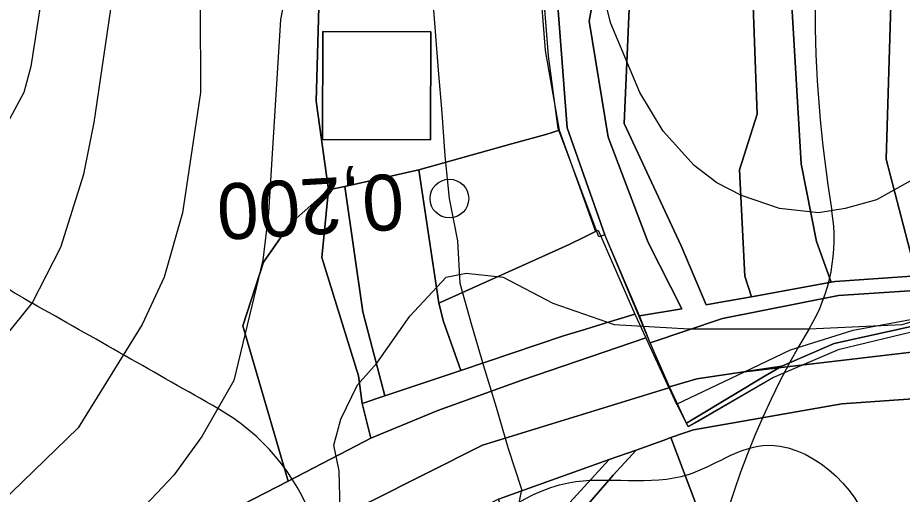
# Model space of a CAD drawing. Extents: x -510989 to -501240, y -1184665 to -1176098.
# Drawn here: x -504241.4 to -504035.5, y -1180575.5 to -1180464.6 of the extents above; entities that cross this region are included whole.
import ezdxf

# ---------------------------------------------------------------- set-up
doc = ezdxf.new("R2010")
doc.units = 0
for name, color, linetype in [('lesni_pozemek', 7, 'Continuous'), ('NAVRH_rozvodnice', 7, 'Continuous'), ('orna_puda', 7, 'Continuous'), ('ostatni_plocha_x_draha', 7, 'Continuous'), ('ostatni_plocha_x_neplodna_puda', 7, 'Continuous'), ('ostatni_plocha_x_ostatni_komunikace', 7, 'Continuous'), ('ostatni_plocha_x_silnice', 7, 'Continuous'), ('popis', 7, 'Continuous'), ('STAV_zaplavove_uzemi', 7, 'Continuous'), ('trasovani_toku', 7, 'Continuous'), ('trvaly_travni_porost', 7, 'Continuous'), ('vodni_plocha_x_vodni_tok_v_koryt_prir_n_upr', 7, 'Continuous'), ('vrstevnice_01', 7, 'Continuous'), ('vrstevnice_02', 7, 'Continuous')]:
    doc.layers.add(name, color=color, linetype=linetype)

msp = doc.modelspace()

# ---------------------------------------------------------------- linework, layer by layer
at = {"layer": 'lesni_pozemek'}
for points in [[(-504158.75, -1180205.97), (-504167, -1180223.31), (-504168.32, -1180232.05), (-504161.27, -1180234.18), (-504164.05, -1180257.75), (-504163.78, -1180269.19), (-504162.05, -1180303.24), (-504167.49, -1180328.31), (-504171.89, -1180484.05), (-504169, -1180504.66), (-504177.89, -1180512.49), (-504184.14, -1180521.51), (-504188.94, -1180536.31), (-504178.45, -1180572.38), (-504189.16, -1180577.92), (-504215.19, -1180598.91), (-504252.37, -1180627.71), (-504285.42, -1180653.45), (-504314.46, -1180671.14), (-504313.87, -1180589.03), (-504315.83, -1180489.67), (-504319.38, -1180370.96), (-504320.58, -1180369.45), (-504242.05, -1180290.12)], [(-504037.27, -1180310.01), (-504053.65, -1180379.25), (-504056.37, -1180393.18), (-504060.72, -1180415.43), (-504061.93, -1180449.93), (-504070.63, -1180451.31), (-504069.31, -1180487.09), (-504073.39, -1180500.01), (-504072.15, -1180524.74), (-504070.58, -1180529.5), (-504078.16, -1180530.88), (-504081.16, -1180531.38), (-504086.99, -1180517.68), (-504100.22, -1180489.24), (-504098.78, -1180455.43), (-504067.9, -1180398.98), (-504064.67, -1180363.6), (-504052.92, -1180326.68), (-504045.02, -1180322.02)], [(-504170.33, -1180467.8), (-504170.4, -1180492.95), (-504145.32, -1180493.02), (-504145.25, -1180467.87)], [(-504115.36, -1180490.78), (-504106.92, -1180514.32), (-504109.21, -1180515.51), (-504113.03, -1180517.4), (-504117.86, -1180519.52), (-504143.35, -1180530.99), (-504148.05, -1180499.98), (-504126.11, -1180493.84), (-504118.43, -1180491.81), (-504117.02, -1180491.34)], [(-504148.05, -1180499.98), (-504143.35, -1180530.99), (-504142.28, -1180535.25), (-504138.22, -1180546.65), (-504155.92, -1180552.58), (-504161.03, -1180532.99), (-504165.24, -1180503.86)], [(-504169, -1180504.66), (-504165.24, -1180503.86), (-504161.03, -1180532.99), (-504155.92, -1180552.58), (-504161.22, -1180554.36), (-504162.09, -1180547.88), (-504170.6, -1180520.35)], [(-504177.89, -1180512.49), (-504169, -1180504.66), (-504170.6, -1180520.35), (-504162.09, -1180547.88), (-504161.22, -1180554.36), (-504159.21, -1180562.43), (-504162.57, -1180564.17), (-504178.45, -1180572.38), (-504188.94, -1180536.31), (-504184.14, -1180521.51)], [(-504106.92, -1180514.32), (-504106.29, -1180514.01), (-504097.76, -1180533.54), (-504104.44, -1180535.59), (-504109.15, -1180537.04), (-504114.31, -1180538.63), (-504138.22, -1180546.65), (-504142.28, -1180535.25), (-504143.35, -1180530.99), (-504117.86, -1180519.52), (-504113.03, -1180517.4), (-504109.21, -1180515.51)]]:
    msp.add_lwpolyline(points, close=True, dxfattribs=at)
msp.add_lwpolyline([(-504121.28, -1180438.7), (-504118.59, -1180472.22), (-504115.36, -1180490.78), (-504117.02, -1180491.34), (-504118.43, -1180491.81), (-504126.11, -1180493.84), (-504148.05, -1180499.98), (-504165.24, -1180503.86), (-504169, -1180504.66), (-504171.89, -1180484.05), (-504167.49, -1180328.31)], dxfattribs=at)
at = {"layer": 'NAVRH_rozvodnice'}
for centre, radius, start, end in [((-503765.54, -1180462.04), 290.27, 179.7955, 189.411), ((-504179.17, -1180426.87), 119.59, 205.8397, 240.5354), ((-504091.74, -1180516.1), 40.38, 328.8318, 9.411), ((-511893.5, -1194081.59), 15563.58, 60.352565, 60.535413), ((-503894.97, -1180635.12), 189.59, 148.8318, 193.3751), ((-504219.5, -1180598.9), 49.94, 20.0393, 60.3526)]:
    msp.add_arc(centre, radius, start, end, dxfattribs=at)
at = {"layer": 'orna_puda'}
for points in [[(-504056.37, -1180393.18), (-504036.24, -1180397.56), (-504039.25, -1180497.53), (-504032.16, -1180524.67), (-504051.14, -1180525.96), (-504052.07, -1180526.13), (-504055.46, -1180516.63), (-504059, -1180498.62), (-504061.93, -1180449.93), (-504060.72, -1180415.43)], [(-504036.24, -1180397.56), (-503985.98, -1180408.51), (-503986.57, -1180410.72), (-503987.43, -1180458.3), (-503984.03, -1180522.66), (-503992.58, -1180522.08), (-504012.08, -1180523.31), (-504032.16, -1180524.67), (-504039.25, -1180497.53)]]:
    msp.add_lwpolyline(points, close=True, dxfattribs=at)
at = {"layer": 'ostatni_plocha_x_draha'}
msp.add_lwpolyline([(-504032.06, -1180536.14), (-504051.35, -1180540.4), (-504063.57, -1180545.63), (-504083.31, -1180548.61), (-504087.81, -1180549.91), (-504089.69, -1180550.46), (-504094.18, -1180540.26), (-504077.38, -1180534.61), (-504050.38, -1180529.2), (-504011.3, -1180526.7)], dxfattribs=at)
msp.add_lwpolyline([(-504124.04, -1180548.94), (-504095.17, -1180539.1), (-504089.8, -1180550.73), (-504133.19, -1180564.02), (-504159.55, -1180577.33), (-504174, -1180586.04), (-504186.04, -1180593.82), (-504217.95, -1180616.88), (-504250.69, -1180646.84), (-504294.02, -1180696.93), (-504314.46, -1180671.14), (-504285.42, -1180653.45), (-504252.37, -1180627.71), (-504215.19, -1180598.91), (-504189.16, -1180577.92), (-504178.45, -1180572.38), (-504162.57, -1180564.17), (-504159.21, -1180562.43), (-504143.59, -1180555.99)], close=True, dxfattribs=at)
at = {"layer": 'ostatni_plocha_x_neplodna_puda'}
for points in [[(-504126.32, -1180213.24), (-504124.14, -1180210.9), (-504125.51, -1180231.02), (-504126.01, -1180247.04), (-504122.24, -1180320.48), (-504118.94, -1180352), (-504117.86, -1180380.61), (-504117.74, -1180396.9), (-504117.59, -1180421.92), (-504117.28, -1180440.7), (-504116.52, -1180450.7), (-504113.5, -1180490.26), (-504104.75, -1180515.14), (-504106.13, -1180515.58), (-504115.57, -1180490.42), (-504117.81, -1180473.47), (-504120.5, -1180439.93), (-504120.93, -1180388.67), (-504120.09, -1180379.43), (-504120.17, -1180370.57), (-504121.19, -1180352.89), (-504122.77, -1180336.15), (-504125.21, -1180318.2), (-504129.59, -1180278.89)], [(-504087.17, -1180420.28), (-504101.05, -1180447.32), (-504107.08, -1180458.17), (-504108.41, -1180465.43), (-504103.93, -1180492.4), (-504094.68, -1180516.92), (-504086.8, -1180532.31), (-504096.68, -1180533.96), (-504104.75, -1180515.14), (-504113.5, -1180490.26), (-504116.52, -1180450.7)], [(-504061.93, -1180449.93), (-504059, -1180498.62), (-504055.46, -1180516.63), (-504052.07, -1180526.13), (-504070.58, -1180529.5), (-504072.15, -1180524.74), (-504073.39, -1180500.01), (-504069.31, -1180487.09), (-504070.63, -1180451.31)], [(-504170.33, -1180467.8), (-504145.25, -1180467.87), (-504145.32, -1180493.02), (-504170.4, -1180492.95)], [(-503988.55, -1180529.7), (-503958.29, -1180544.03), (-504010.25, -1180539.68), (-504072.24, -1180546.98), (-504061.54, -1180541.89), (-504046.95, -1180537.3), (-504021.47, -1180532.59)]]:
    msp.add_lwpolyline(points, close=True, dxfattribs=at)
at = {"layer": 'ostatni_plocha_x_ostatni_komunikace'}
for points in [[(-504098.78, -1180455.43), (-504100.22, -1180489.24), (-504086.99, -1180517.68), (-504081.16, -1180531.38), (-504078.16, -1180530.88), (-504070.58, -1180529.5), (-504052.07, -1180526.13), (-504051.14, -1180525.96), (-504032.16, -1180524.67)], [(-504011.3, -1180526.7), (-504050.38, -1180529.2), (-504077.38, -1180534.61), (-504094.18, -1180540.26), (-504096.68, -1180533.96), (-504086.8, -1180532.31), (-504094.68, -1180516.92), (-504103.93, -1180492.4), (-504108.41, -1180465.43), (-504107.08, -1180458.17)], [(-504124.51, -1180590.07), (-504103.72, -1180567.4), (-504097.45, -1180565.17), (-504102.8, -1180571.03), (-504110.66, -1180580.11)]]:
    msp.add_lwpolyline(points, dxfattribs=at)
msp.add_lwpolyline([(-504097.76, -1180533.54), (-504095.17, -1180539.1), (-504124.04, -1180548.94), (-504143.59, -1180555.99), (-504159.21, -1180562.43), (-504161.22, -1180554.36), (-504155.92, -1180552.58), (-504138.22, -1180546.65), (-504114.31, -1180538.63), (-504109.15, -1180537.04), (-504104.44, -1180535.59)], close=True, dxfattribs=at)
at = {"layer": 'ostatni_plocha_x_silnice'}
for points in [[(-504250.69, -1180646.84), (-504217.95, -1180616.88), (-504186.04, -1180593.82), (-504174, -1180586.04), (-504159.55, -1180577.33), (-504133.19, -1180564.02), (-504089.8, -1180550.73), (-504089.37, -1180551.67), (-504088.07, -1180554.5), (-504072.24, -1180546.98), (-504010.25, -1180539.68)], [(-504017.65, -1180552.14), (-504049.58, -1180554.46), (-504084.13, -1180560.44), (-504086.43, -1180561.26), (-504089.33, -1180562.29), (-504091.14, -1180562.93), (-504097.45, -1180565.17), (-504103.72, -1180567.4), (-504129.5, -1180576.56), (-504154.66, -1180589.27), (-504182.08, -1180604.68), (-504207.63, -1180622.39), (-504212.31, -1180625.64), (-504240.11, -1180650.55), (-504245.06, -1180654.99)]]:
    msp.add_lwpolyline(points, dxfattribs=at)
msp.add_lwpolyline([(-504067.41, -1180547.94), (-504082.97, -1180557.28), (-504085.75, -1180558.95), (-504087.78, -1180554.8), (-504089.01, -1180552), (-504089.69, -1180550.46), (-504087.81, -1180549.91), (-504083.31, -1180548.61), (-504063.57, -1180545.63)], close=True, dxfattribs=at)
at = {"layer": 'popis'}
msp.add_lwpolyline([(-504031.14, -1180537.19), (-504050.39, -1180541.83), (-504065.44, -1180548.33), (-504085.32, -1180559.81), (-504089.69, -1180550.46), (-504094.18, -1180540.26), (-504104.75, -1180515.14), (-504106.13, -1180515.58), (-504115.57, -1180490.42), (-504117.81, -1180473.47), (-504119.16, -1180456.7)], dxfattribs=at)
at = {"layer": 'STAV_zaplavove_uzemi'}
for points in [[(-504540.1, -1180857.4), (-504577.6, -1180869.9), (-504578.56, -1180860.28), (-504550.67, -1180843.94), (-504523.75, -1180837.2), (-504478.55, -1180823.74), (-504444.9, -1180804.51), (-504446.82, -1180793.93), (-504446.82, -1180779.51), (-504445.86, -1180755.47), (-504441.05, -1180745.85), (-504426.63, -1180754.51), (-504417.97, -1180766.04), (-504413.17, -1180777.58), (-504398.74, -1180788.16), (-504367.97, -1180786.24), (-504329.51, -1180770.85), (-504283.35, -1180754.51), (-504262.2, -1180724.7), (-504238.16, -1180694.89), (-504218.92, -1180663.15), (-504185.27, -1180631.42), (-504166.04, -1180606.42), (-504143.92, -1180591.03), (-504113.15, -1180572.76), (-504085.26, -1180570.84), (-504067.95, -1180564.11), (-504042.95, -1180584.3), (-504041.99, -1180609.3), (-504034.29, -1180620.84), (-504019.87, -1180632.38), (-503985.25, -1180627.57), (-503970.83, -1180622.77), (-503966.98, -1180607.38), (-503969.87, -1180574.69), (-503950.64, -1180559.3), (-503899.67, -1180566.99), (-503832.36, -1180592), (-503773.38, -1180619.38), (-503737.54, -1180645.61), (-503699.95, -1180679.7), (-503682.47, -1180704.18), (-503669.35, -1180719.04), (-503664.11, -1180725.16), (-503685.09, -1180722.54), (-503689.46, -1180721.66), (-503691.21, -1180741.77), (-503665.86, -1180776.74), (-503654.49, -1180807.33), (-503622.15, -1180837.93), (-503605.54, -1180857.16), (-503581.94, -1180873.77), (-503569.7, -1180887.76), (-503551.34, -1180899.12), (-503533.86, -1180905.24), (-503519.87, -1180914.86), (-503521.62, -1180886.01), (-503509.38, -1180869.4), (-503486.65, -1180862.41), (-503463.92, -1180863.28), (-503442.94, -1180864.15), (-503421.09, -1180871.15), (-503407.1, -1180879.02), (-503403.6, -1180885.13), (-503432.45, -1180912.23), (-503450.81, -1180934.96), (-503458.68, -1180948.07), (-503460.51, -1180958), (-503445.13, -1180968.57), (-503429.74, -1180958.96), (-503410.51, -1180930.11), (-503389.35, -1180907.03), (-503369.16, -1180886.84), (-503347.04, -1180874.34), (-503333.58, -1180868.57), (-503300.89, -1180867.61), (-503271.08, -1180854.15), (-503218.19, -1180816.64), (-503177.8, -1180772.41), (-503136.45, -1180737.79), (-503127.8, -1180727.21), (-503108.57, -1180722.41), (-503094.14, -1180728.18), (-503074.91, -1180728.18), (-503051.83, -1180714.71), (-503035.48, -1180702.21), (-503022.02, -1180736.83), (-503014.33, -1180767.6), (-503006.64, -1180784.91), (-502997.02, -1180789.72), (-502932.59, -1180779.14)], [(-503691.1, -1180709.63), (-503698.14, -1180689.92), (-503726.29, -1180661.77), (-503758.67, -1180635.02), (-503793.87, -1180613.9), (-503848.78, -1180591.37), (-503885.38, -1180575.88), (-503937.22, -1180564.11), (-503952.58, -1180564.11), (-503964.1, -1180580.75), (-503962.82, -1180602.51), (-503964.1, -1180625.54), (-503990.97, -1180635.78), (-504028.09, -1180635.78), (-504080.57, -1180656.26), (-504118.96, -1180675.46), (-504153.52, -1180702.34), (-504177.84, -1180745.85), (-504193.2, -1180768.89), (-504226.47, -1180789.37), (-504318.63, -1180820.09), (-504383.9, -1180844.41), (-504463.25, -1180867.44), (-504524.69, -1180885.36), (-504582.26, -1180902.78), (-504631.98, -1180942.98), (-504690.15, -1180991.64), (-504735.64, -1181042.41), (-504756.79, -1181076.26), (-504777.95, -1181112.22)]]:
    msp.add_spline(points, degree=3, dxfattribs=at)
at = {"layer": 'trasovani_toku'}
for p, q in [((-504144.23, -1180466.81), (-504144.98, -1180456.84)), ((-504143.43, -1180476.78), (-504144.23, -1180466.81)), ((-504142.55, -1180486.74), (-504143.43, -1180476.78)), ((-504141.85, -1180496.72), (-504142.55, -1180486.74)), ((-504140.91, -1180506.67), (-504141.85, -1180496.72)), ((-504138.97, -1180516.48), (-504140.91, -1180506.67)), ((-504138.37, -1180526.47), (-504138.97, -1180516.48)), ((-504135.65, -1180536.09), (-504138.37, -1180526.47)), ((-504132.85, -1180545.69), (-504135.65, -1180536.09)), ((-504129.94, -1180555.26), (-504132.85, -1180545.69)), ((-504127.15, -1180564.86), (-504129.94, -1180555.26)), ((-504124.06, -1180574.37), (-504127.15, -1180564.86)), ((-504125.97, -1180584.18), (-504124.06, -1180574.37))]:
    msp.add_line(p, q, dxfattribs=at)
msp.add_circle((-504140.91, -1180506.67), 4.5, dxfattribs=at)
at = {"layer": 'trvaly_travni_porost'}
msp.add_lwpolyline([(-504031.52, -1180663.79), (-504039.68, -1180665.84), (-504049.93, -1180659.6), (-504059.17, -1180651.32), (-504066.27, -1180627.92), (-504064.56, -1180627.79), (-504068.05, -1180618.56), (-504064.7, -1180616.76), (-504055.55, -1180611.87), (-504066.64, -1180588.46), (-504074.28, -1180592.29), (-504077.39, -1180593.85), (-504089.33, -1180562.29), (-504086.43, -1180561.26), (-504084.13, -1180560.44), (-504049.58, -1180554.46), (-504017.65, -1180552.14)], dxfattribs=at)
for points in [[(-504089.33, -1180562.29), (-504077.39, -1180593.85), (-504079, -1180594.66), (-504088.71, -1180599.53), (-504090.19, -1180600.27), (-504082.06, -1180616.73), (-504078.42, -1180624.1), (-504069.55, -1180619.36), (-504068.05, -1180618.56), (-504064.56, -1180627.79), (-504066.27, -1180627.92), (-504076.96, -1180629.92), (-504084.32, -1180630.93), (-504100.55, -1180597.85), (-504110.66, -1180580.11), (-504102.8, -1180571.03), (-504097.45, -1180565.17), (-504091.14, -1180562.93)], [(-504103.72, -1180567.4), (-504124.51, -1180590.07), (-504129.5, -1180576.56)]]:
    msp.add_lwpolyline(points, close=True, dxfattribs=at)
at = {"layer": 'vodni_plocha_x_vodni_tok_v_koryt_prir_n_upr'}
msp.add_lwpolyline([(-504031.14, -1180537.19), (-504050.39, -1180541.83), (-504065.44, -1180548.33), (-504082.41, -1180558.12), (-504085.32, -1180559.81), (-504085.75, -1180558.95), (-504082.97, -1180557.28), (-504067.41, -1180547.94), (-504063.57, -1180545.63), (-504051.35, -1180540.4), (-504032.06, -1180536.14)], dxfattribs=at)
at = {"layer": 'vrstevnice_01'}
for points in [[(-504228.81, -1180415), (-504238.31, -1180476), (-504239.91, -1180482), (-504248.59, -1180498), (-504256.09, -1180507), (-504261.59, -1180512), (-504271.41, -1180516), (-504282.69, -1180517), (-504298.81, -1180513), (-504309.19, -1180508), (-504321.81, -1180497), (-504334.19, -1180479), (-504353.69, -1180460)], [(-504198.91, -1180462), (-504198.81, -1180482), (-504203, -1180510), (-504207.31, -1180525), (-504212.41, -1180536), (-504227.31, -1180560), (-504284.09, -1180615), (-504289.31, -1180618), (-504296.91, -1180621), (-504302, -1180621), (-504306.91, -1180620)], [(-504374.81, -1180749), (-504366.41, -1180743), (-504360.09, -1180741), (-504345.09, -1180743), (-504335.91, -1180742), (-504329.5, -1180739), (-504321.41, -1180730), (-504301, -1180701), (-504168.91, -1180591), (-504166.31, -1180579), (-504166.59, -1180570), (-504167.81, -1180564), (-504166.19, -1180558), (-504162.31, -1180550), (-504157.81, -1180545), (-504150.09, -1180534), (-504141.69, -1180525), (-504137, -1180524), (-504128.41, -1180525), (-504116.81, -1180531), (-504102.59, -1180536), (-504085.09, -1180537), (-504057.19, -1180537)], [(-504057.19, -1180537), (-504035.5, -1180536), (-504029.19, -1180534)]]:
    msp.add_lwpolyline(points, dxfattribs=at)
at = {"layer": 'vrstevnice_02'}
for points in [[(-504375.31, -1180461), (-504359, -1180474), (-504349.59, -1180483), (-504338.59, -1180502), (-504323.41, -1180535), (-504317.81, -1180544), (-504310, -1180550), (-504302.69, -1180553), (-504289.31, -1180556), (-504274.69, -1180556), (-504261.81, -1180551), (-504252.69, -1180545), (-504244.41, -1180539), (-504238, -1180531), (-504231.31, -1180518), (-504226, -1180501), (-504223.59, -1180489), (-504215.19, -1180432)], [(-504174.09, -1180434), (-504180.19, -1180465), (-504183, -1180510), (-504184.31, -1180521), (-504191.09, -1180549), (-504198.5, -1180562), (-504205, -1180571), (-504218.19, -1180585), (-504245.5, -1180606), (-504265.91, -1180626), (-504279, -1180640), (-504310.09, -1180678), (-504323.31, -1180691), (-504329.19, -1180694), (-504338.41, -1180695), (-504344.19, -1180692), (-504347.69, -1180686), (-504349.31, -1180680)], [(-503997.41, -1180437), (-504018.31, -1180486), (-504025.19, -1180496), (-504030.81, -1180501), (-504041.5, -1180507), (-504048.81, -1180509), (-504055, -1180510), (-504064.09, -1180509), (-504072.91, -1180506), (-504078.69, -1180503), (-504083.91, -1180499), (-504091.19, -1180491), (-504096.59, -1180482), (-504103.31, -1180466), (-504109.41, -1180442)]]:
    msp.add_lwpolyline(points, dxfattribs=at)

# ---------------------------------------------------------------- texts
at = {"layer": 'trasovani_toku'}
msp.add_text('0,200', height=13, rotation=183.2911, dxfattribs=at).set_placement((-504151.9, -1180500.85))

doc.saveas('drawing.dxf')
